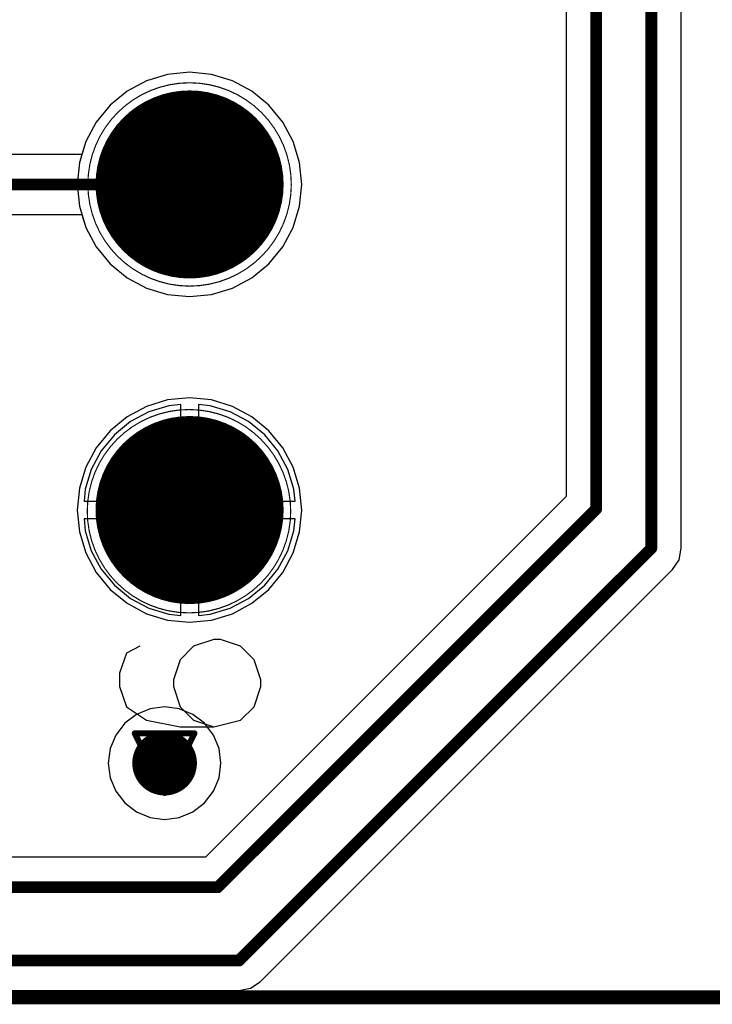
# Model space of a CAD drawing. Header units: millimetres. Extents: x 138 to 555, y 26 to 334.
# Tile 518 of 656: x 357 to 363, y 171 to 179. Entities that reach past the tile are written whole.
import ezdxf

# ---------------------------------------------------------------- set-up
doc = ezdxf.new("R2010")
doc.units = ezdxf.units.MM
for name, color, linetype in [('BottomLayer', 5, 'Continuous'), ('BottomSolder', 6, 'Continuous'), ('DrillDrawing', 1, 'Continuous'), ('Mechanical27', 56, 'Continuous'), ('MidLayer1', 16, 'Continuous'), ('MidLayer2', 76, 'Continuous'), ('MidLayer3', 90, 'Continuous'), ('MidLayer4', 156, 'Continuous'), ('MultiLayer', 9, 'Continuous'), ('PadHoleLayer', 156, 'Continuous'), ('TopLayer', 1, 'Continuous'), ('TopOverlay', 2, 'Continuous'), ('TopSolder', 216, 'Continuous'), ('ViaHoleLayer', 16, 'Continuous')]:
    doc.layers.add(name, color=color, linetype=linetype)

# ---------------------------------------------------------------- blocks, each defined once
blk = doc.blocks.new('CON_DB9_MALE_TYCO_3_1634580_2_520')
at = {"layer": 'BottomLayer', "const_width": 0.75}
for points in [[(-4.53, 6.23, 1), (-3.78, 6.23, 1)], [(-1.76, 6.23, 1), (-1.01, 6.23, 1)]]:
    blk.add_lwpolyline(points, format="xyb", close=True, dxfattribs=at)
at = {"layer": 'BottomSolder', "const_width": 0.8}
for points in [[(-4.555, 6.23, 1), (-3.755, 6.23, 1)], [(-1.785, 6.23, 1), (-0.985, 6.23, 1)]]:
    blk.add_lwpolyline(points, format="xyb", close=True, dxfattribs=at)
at = {"layer": 'Mechanical27'}
for p, q in [((-4.3322, 6.7022), (-4.4274, 6.5593)), ((-4.1893, 6.7498), (-4.3322, 6.7022)), ((-4.0941, 6.7498), (-4.1893, 6.7498)), ((-3.9513, 6.7022), (-4.0941, 6.7498)), ((-3.9037, 6.607), (-3.9513, 6.7022)), ((-1.7, 6.7248), (-1.0335, 6.7248)), ((-1.0335, 6.7248), (-1.5096, 5.725)), ((-4.4274, 6.5593), (-4.475, 6.3213)), ((-4.1893, 6.3689), (-4.3322, 6.3213)), ((-4.1417, 6.3689), (-4.1893, 6.3689)), ((-3.9989, 6.3213), (-4.1417, 6.3689)), ((-4.475, 6.3213), (-4.475, 6.0833)), ((-4.3322, 6.3213), (-4.4274, 6.2261)), ((-3.9037, 6.2261), (-3.9989, 6.3213)), ((-4.4274, 6.2261), (-4.475, 6.0833)), ((-3.8561, 6.0833), (-3.9037, 6.2261)), ((-4.475, 6.0833), (-4.4274, 5.8928)), ((-3.9037, 5.8928), (-3.8561, 6.0357)), ((-3.8561, 6.0357), (-3.8561, 6.0833)), ((-4.4274, 5.8928), (-4.3322, 5.7976)), ((-3.9989, 5.7976), (-3.9037, 5.8928)), ((-4.3322, 5.7976), (-4.1893, 5.75)), ((-4.1417, 5.75), (-3.9989, 5.7976)), ((-4.1893, 5.75), (-4.1417, 5.75))]:
    blk.add_line(p, q, dxfattribs=at)
at = {"layer": 'Mechanical27', "const_width": 0.01}
blk.add_lwpolyline([(-8.3, 10.55), (-8.3, -2.3)], dxfattribs=at)
at = {"layer": 'Mechanical27'}
for points, const_width in [([(-3.3, 6.235, 1), (-5.03, 6.235, 1)], 0.01), ([(-0.52, 6.23, 1), (-2.25, 6.23, 1)], 0.01), ([(-5.0325, 6.235, 1), (-5.0275, 6.235, 1)], 0.005), ([(-3.3025, 6.235, 1), (-3.2975, 6.235, 1)], 0.005), ([(-2.2525, 6.23, 1), (-2.2475, 6.23, 1)], 0.005), ([(-0.5225, 6.23, 1), (-0.5175, 6.23, 1)], 0.005)]:
    blk.add_lwpolyline(points, format="xyb", close=True, dxfattribs=dict(at, const_width=const_width))
at = {"layer": 'MidLayer1', "const_width": 0.75}
for points in [[(-4.53, 6.23, 1), (-3.78, 6.23, 1)], [(-1.76, 6.23, 1), (-1.01, 6.23, 1)]]:
    blk.add_lwpolyline(points, format="xyb", close=True, dxfattribs=at)
at = {"layer": 'MidLayer2', "const_width": 0.75}
for points in [[(-4.53, 6.23, 1), (-3.78, 6.23, 1)], [(-1.76, 6.23, 1), (-1.01, 6.23, 1)]]:
    blk.add_lwpolyline(points, format="xyb", close=True, dxfattribs=at)
at = {"layer": 'MidLayer3', "const_width": 0.75}
for points in [[(-4.53, 6.23, 1), (-3.78, 6.23, 1)], [(-1.76, 6.23, 1), (-1.01, 6.23, 1)]]:
    blk.add_lwpolyline(points, format="xyb", close=True, dxfattribs=at)
at = {"layer": 'MidLayer4', "const_width": 0.75}
for points in [[(-4.53, 6.23, 1), (-3.78, 6.23, 1)], [(-1.76, 6.23, 1), (-1.01, 6.23, 1)]]:
    blk.add_lwpolyline(points, format="xyb", close=True, dxfattribs=at)
at = {"layer": 'MultiLayer', "const_width": 0.75}
for points in [[(-4.53, 6.23, 1), (-3.78, 6.23, 1)], [(-1.76, 6.23, 1), (-1.01, 6.23, 1)]]:
    blk.add_lwpolyline(points, format="xyb", close=True, dxfattribs=at)
at = {"layer": 'PadHoleLayer', "const_width": 0.5}
for points in [[(-4.405, 6.23, 1), (-3.905, 6.23, 1)], [(-1.635, 6.23, 1), (-1.135, 6.23, 1)]]:
    blk.add_lwpolyline(points, format="xyb", close=True, dxfattribs=at)
at = {"layer": 'TopLayer', "const_width": 0.75}
for points in [[(-4.53, 6.23, 1), (-3.78, 6.23, 1)], [(-1.76, 6.23, 1), (-1.01, 6.23, 1)]]:
    blk.add_lwpolyline(points, format="xyb", close=True, dxfattribs=at)
at = {"layer": 'TopOverlay'}
for p, q in [((-5.6572, 6.8247), (-5.8286, 6.7676)), ((-5.543, 6.8247), (-5.6572, 6.8247)), ((-5.3716, 6.7676), (-5.543, 6.8247)), ((-5.8286, 6.7676), (-5.9429, 6.5962)), ((-5.3144, 6.6534), (-5.3716, 6.7676)), ((-5.9429, 6.5962), (-6, 6.3106)), ((-5.6572, 6.3677), (-5.8286, 6.3106)), ((-5.6001, 6.3677), (-5.6572, 6.3677)), ((-5.4287, 6.3106), (-5.6001, 6.3677)), ((-6, 6.3106), (-6, 6.0249)), ((-5.8286, 6.3106), (-5.9429, 6.1963)), ((-5.3144, 6.1963), (-5.4287, 6.3106)), ((-5.9429, 6.1963), (-6, 6.0249)), ((-5.2573, 6.0249), (-5.3144, 6.1963)), ((-6, 6.0249), (-5.9429, 5.7964)), ((-5.3144, 5.7964), (-5.2573, 5.9678)), ((-5.2573, 5.9678), (-5.2573, 6.0249)), ((-5.9429, 5.7964), (-5.8286, 5.6821)), ((-5.4287, 5.6821), (-5.3144, 5.7964)), ((-5.8286, 5.6821), (-5.6572, 5.625)), ((-5.6572, 5.625), (-5.6001, 5.625)), ((-5.6001, 5.625), (-5.4287, 5.6821))]:
    blk.add_line(p, q, dxfattribs=at)
at = {"layer": 'TopOverlay', "const_width": 0.12}
blk.add_lwpolyline([(-8.3, 10.6), (-8.3, -2.3)], dxfattribs=at)
at = {"layer": 'TopSolder', "const_width": 0.8}
for points in [[(-4.555, 6.23, 1), (-3.755, 6.23, 1)], [(-1.785, 6.23, 1), (-0.985, 6.23, 1)]]:
    blk.add_lwpolyline(points, format="xyb", close=True, dxfattribs=at)

msp = doc.modelspace()

# ---------------------------------------------------------------- linework, layer by layer
at = {"layer": 'BottomLayer'}
for p, q in [((358.3905, 178.927), (358.2042, 178.9086)), ((358.5767, 178.9086), (358.3905, 178.927)), ((358.0251, 178.8543), (357.8601, 178.7661)), ((358.2042, 178.9086), (358.0251, 178.8543)), ((358.7558, 178.8543), (358.5767, 178.9086)), ((358.9208, 178.7661), (358.7558, 178.8543)), ((357.8601, 178.7661), (357.7155, 178.6474)), ((359.0655, 178.6474), (358.9208, 178.7661)), ((357.7155, 178.6474), (357.5967, 178.5027)), ((359.1842, 178.5027), (359.0655, 178.6474)), ((357.5967, 178.5027), (357.5085, 178.3377)), ((359.2724, 178.3377), (359.1842, 178.5027)), ((357.5085, 178.3377), (357.4542, 178.1586)), ((359.3267, 178.1586), (359.2724, 178.3377)), ((357.4542, 178.1586), (357.4359, 177.9724)), ((359.345, 177.9724), (359.3267, 178.1586)), ((357.4359, 177.9724), (357.4542, 177.7862)), ((359.3267, 177.7862), (359.345, 177.9724)), ((357.4542, 177.7862), (357.5085, 177.6071)), ((359.2724, 177.6071), (359.3267, 177.7862)), ((357.5085, 177.6071), (357.5967, 177.442)), ((359.1842, 177.442), (359.2724, 177.6071)), ((357.5967, 177.442), (357.7155, 177.2974)), ((359.0655, 177.2974), (359.1842, 177.442)), ((357.7155, 177.2974), (357.8601, 177.1787)), ((358.9208, 177.1787), (359.0655, 177.2974)), ((357.8601, 177.1787), (358.0251, 177.0905)), ((358.7558, 177.0905), (358.9208, 177.1787)), ((358.0251, 177.0905), (358.2042, 177.0361)), ((358.5767, 177.0361), (358.7558, 177.0905)), ((358.2042, 177.0361), (358.3905, 177.0178)), ((358.3905, 177.0178), (358.5767, 177.0361)), ((358.214, 176.0894), (358.0444, 176.0379)), ((358.3155, 176.0994), (358.214, 176.0894)), ((358.3155, 175.2774), (358.3155, 176.0994)), ((358.5669, 176.0894), (358.4655, 176.0994)), ((358.4655, 176.0994), (358.4655, 175.2774)), ((358.7365, 176.0379), (358.5669, 176.0894)), ((358.0444, 176.0379), (357.888, 175.9543)), ((358.8929, 175.9543), (358.7365, 176.0379)), ((357.888, 175.9543), (357.751, 175.8419)), ((359.0299, 175.8419), (358.8929, 175.9543)), ((357.751, 175.8419), (357.6385, 175.7048)), ((359.1424, 175.7048), (359.0299, 175.8419)), ((357.6385, 175.7048), (357.5549, 175.5485)), ((359.226, 175.5485), (359.1424, 175.7048)), ((357.5549, 175.5485), (357.5035, 175.3788)), ((359.2774, 175.3788), (359.226, 175.5485)), ((357.5035, 175.3788), (357.4935, 175.2774)), ((359.2874, 175.2774), (359.2774, 175.3788)), ((357.4935, 175.2774), (358.3155, 175.2774)), ((358.4655, 175.2774), (359.2874, 175.2774)), ((358.3155, 175.1274), (357.4935, 175.1274)), ((357.4935, 175.1274), (357.5035, 175.026)), ((358.3155, 174.3054), (358.3155, 175.1274)), ((359.2874, 175.1274), (358.4655, 175.1274)), ((358.4655, 175.1274), (358.4655, 174.3054)), ((359.2774, 175.026), (359.2874, 175.1274)), ((357.5035, 175.026), (357.5549, 174.8563)), ((359.226, 174.8563), (359.2774, 175.026)), ((357.5549, 174.8563), (357.6385, 174.7)), ((359.1424, 174.7), (359.226, 174.8563)), ((357.6385, 174.7), (357.751, 174.5629)), ((359.0299, 174.5629), (359.1424, 174.7)), ((357.751, 174.5629), (357.888, 174.4504)), ((358.8929, 174.4504), (359.0299, 174.5629)), ((357.888, 174.4504), (358.0444, 174.3669)), ((358.7365, 174.3669), (358.8929, 174.4504)), ((358.0444, 174.3669), (358.214, 174.3154)), ((358.5669, 174.3154), (358.7365, 174.3669)), ((358.214, 174.3154), (358.3155, 174.3054)), ((358.4655, 174.3054), (358.5669, 174.3154))]:
    msp.add_line(p, q, dxfattribs=at)
at = {"layer": 'BottomLayer', "const_width": 0.275}
msp.add_lwpolyline([(358.0406, 173.049, 1), (358.3156, 173.049, 1)], format="xyb", close=True, dxfattribs=at)
at = {"layer": 'DrillDrawing', "const_width": 0.0508}
for points in [[(358.1365, 178.2264), (358.6445, 178.2264)], [(358.1365, 178.2264), (358.3905, 177.7184)], [(358.3905, 177.7184), (358.6445, 178.2264)], [(358.1365, 175.4564), (358.6445, 175.4564)], [(358.1365, 175.4564), (358.3905, 174.9484)], [(358.3905, 174.9484), (358.6445, 175.4564)], [(357.9241, 173.303), (358.4321, 173.303)], [(357.9241, 173.303), (358.1781, 172.795)], [(358.1781, 172.795), (358.4321, 173.303)], [(358.0257, 173.2014), (358.3305, 173.2014)], [(358.0257, 173.2014), (358.1781, 172.8966)], [(358.1781, 172.8966), (358.3305, 173.2014)]]:
    msp.add_lwpolyline(points, dxfattribs=at)
at = {"layer": 'DrillDrawing', "const_width": 0.0254}
for points in [[(358.1238, 178.2264, 1), (358.1492, 178.2264, 1)], [(358.1238, 178.2264, 1), (358.1492, 178.2264, 1)], [(358.6318, 178.2264, 1), (358.6572, 178.2264, 1)], [(358.6318, 178.2264, 1), (358.6572, 178.2264, 1)], [(358.3778, 177.7184, 1), (358.4032, 177.7184, 1)], [(358.3778, 177.7184, 1), (358.4032, 177.7184, 1)], [(358.1238, 175.4564, 1), (358.1492, 175.4564, 1)], [(358.1238, 175.4564, 1), (358.1492, 175.4564, 1)], [(358.6318, 175.4564, 1), (358.6572, 175.4564, 1)], [(358.6318, 175.4564, 1), (358.6572, 175.4564, 1)], [(358.3778, 174.9484, 1), (358.4032, 174.9484, 1)], [(358.3778, 174.9484, 1), (358.4032, 174.9484, 1)], [(357.9114, 173.303, 1), (357.9368, 173.303, 1)], [(357.9114, 173.303, 1), (357.9368, 173.303, 1)], [(358.4194, 173.303, 1), (358.4448, 173.303, 1)], [(358.4194, 173.303, 1), (358.4448, 173.303, 1)], [(358.013, 173.2014, 1), (358.0384, 173.2014, 1)], [(358.013, 173.2014, 1), (358.0384, 173.2014, 1)], [(358.3178, 173.2014, 1), (358.3432, 173.2014, 1)], [(358.3178, 173.2014, 1), (358.3432, 173.2014, 1)], [(358.1654, 172.8966, 1), (358.1908, 172.8966, 1)], [(358.1654, 172.8966, 1), (358.1908, 172.8966, 1)], [(358.1654, 172.795, 1), (358.1908, 172.795, 1)], [(358.1654, 172.795, 1), (358.1908, 172.795, 1)]]:
    msp.add_lwpolyline(points, format="xyb", close=True, dxfattribs=at)
at = {"layer": 'MidLayer1'}
for p, q in [((358.3905, 178.927), (358.2042, 178.9086)), ((358.5767, 178.9086), (358.3905, 178.927)), ((358.0251, 178.8543), (357.8601, 178.7661)), ((358.2042, 178.9086), (358.0251, 178.8543)), ((358.7558, 178.8543), (358.5767, 178.9086)), ((358.9208, 178.7661), (358.7558, 178.8543)), ((357.8601, 178.7661), (357.7155, 178.6474)), ((359.0655, 178.6474), (358.9208, 178.7661)), ((357.7155, 178.6474), (357.5967, 178.5027)), ((359.1842, 178.5027), (359.0655, 178.6474)), ((357.5967, 178.5027), (357.5085, 178.3377)), ((359.2724, 178.3377), (359.1842, 178.5027)), ((357.5085, 178.3377), (357.4542, 178.1586)), ((359.3267, 178.1586), (359.2724, 178.3377)), ((357.4542, 178.1586), (357.4359, 177.9724)), ((359.345, 177.9724), (359.3267, 178.1586)), ((357.4359, 177.9724), (357.4542, 177.7862)), ((359.3267, 177.7862), (359.345, 177.9724)), ((357.4542, 177.7862), (357.5085, 177.6071)), ((359.2724, 177.6071), (359.3267, 177.7862)), ((357.5085, 177.6071), (357.5967, 177.442)), ((359.1842, 177.442), (359.2724, 177.6071)), ((357.5967, 177.442), (357.7155, 177.2974)), ((359.0655, 177.2974), (359.1842, 177.442)), ((357.7155, 177.2974), (357.8601, 177.1787)), ((358.9208, 177.1787), (359.0655, 177.2974)), ((357.8601, 177.1787), (358.0251, 177.0905)), ((358.7558, 177.0905), (358.9208, 177.1787)), ((358.0251, 177.0905), (358.2042, 177.0361)), ((358.5767, 177.0361), (358.7558, 177.0905)), ((358.2042, 177.0361), (358.3905, 177.0178)), ((358.3905, 177.0178), (358.5767, 177.0361)), ((358.0251, 176.0843), (357.8601, 175.9961)), ((358.2042, 176.1386), (358.0251, 176.0843)), ((358.3905, 176.157), (358.2042, 176.1386)), ((358.5767, 176.1386), (358.3905, 176.157)), ((358.7558, 176.0843), (358.5767, 176.1386)), ((358.9208, 175.9961), (358.7558, 176.0843)), ((357.8601, 175.9961), (357.7155, 175.8774)), ((359.0655, 175.8774), (358.9208, 175.9961)), ((357.7155, 175.8774), (357.5967, 175.7327)), ((359.1842, 175.7327), (359.0655, 175.8774)), ((357.5967, 175.7327), (357.5085, 175.5677)), ((359.2724, 175.5677), (359.1842, 175.7327)), ((357.5085, 175.5677), (357.4542, 175.3886)), ((359.3267, 175.3886), (359.2724, 175.5677)), ((357.4542, 175.3886), (357.4359, 175.2024)), ((359.345, 175.2024), (359.3267, 175.3886)), ((357.4359, 175.2024), (357.4542, 175.0162)), ((359.3267, 175.0162), (359.345, 175.2024)), ((357.4542, 175.0162), (357.5085, 174.8371)), ((359.2724, 174.8371), (359.3267, 175.0162)), ((357.5085, 174.8371), (357.5967, 174.672)), ((359.1842, 174.672), (359.2724, 174.8371)), ((357.5967, 174.672), (357.7155, 174.5274)), ((359.0655, 174.5274), (359.1842, 174.672)), ((357.7155, 174.5274), (357.8601, 174.4087)), ((358.9208, 174.4087), (359.0655, 174.5274)), ((357.8601, 174.4087), (358.0251, 174.3205)), ((358.7558, 174.3205), (358.9208, 174.4087)), ((358.0251, 174.3205), (358.2042, 174.2661)), ((358.5767, 174.2661), (358.7558, 174.3205)), ((358.2042, 174.2661), (358.3905, 174.2478)), ((358.3905, 174.2478), (358.5767, 174.2661)), ((358.0541, 173.5118), (357.9386, 173.4639)), ((358.1781, 173.5281), (358.0541, 173.5118)), ((358.3021, 173.5118), (358.1781, 173.5281)), ((358.4177, 173.4639), (358.3021, 173.5118)), ((357.9386, 173.4639), (357.8394, 173.3878)), ((358.5169, 173.3878), (358.4177, 173.4639)), ((357.8394, 173.3878), (357.7632, 173.2885)), ((358.593, 173.2885), (358.5169, 173.3878)), ((357.7632, 173.2885), (357.7154, 173.173)), ((358.6409, 173.173), (358.593, 173.2885)), ((357.7154, 173.173), (357.699, 173.049)), ((358.6572, 173.049), (358.6409, 173.173)), ((357.699, 173.049), (357.7154, 172.925)), ((358.6409, 172.925), (358.6572, 173.049)), ((357.7154, 172.925), (357.7632, 172.8094)), ((358.593, 172.8094), (358.6409, 172.925)), ((357.7632, 172.8094), (357.8394, 172.7102)), ((358.5169, 172.7102), (358.593, 172.8094)), ((357.8394, 172.7102), (357.9386, 172.6341)), ((358.4177, 172.6341), (358.5169, 172.7102)), ((357.9386, 172.6341), (358.0541, 172.5862)), ((358.0541, 172.5862), (358.1781, 172.5699)), ((358.1781, 172.5699), (358.3021, 172.5862)), ((358.3021, 172.5862), (358.4177, 172.6341))]:
    msp.add_line(p, q, dxfattribs=at)
at = {"layer": 'MidLayer1', "const_width": 0.275}
msp.add_lwpolyline([(358.0406, 173.049, 1), (358.3156, 173.049, 1)], format="xyb", close=True, dxfattribs=at)
at = {"layer": 'MidLayer2'}
for p, q in [((358.3905, 178.927), (358.2042, 178.9086)), ((358.5767, 178.9086), (358.3905, 178.927)), ((358.0251, 178.8543), (357.8601, 178.7661)), ((358.2042, 178.9086), (358.0251, 178.8543)), ((358.7558, 178.8543), (358.5767, 178.9086)), ((358.9208, 178.7661), (358.7558, 178.8543)), ((357.8601, 178.7661), (357.7155, 178.6474)), ((359.0655, 178.6474), (358.9208, 178.7661)), ((357.7155, 178.6474), (357.5967, 178.5027)), ((359.1842, 178.5027), (359.0655, 178.6474)), ((357.5967, 178.5027), (357.5085, 178.3377)), ((359.2724, 178.3377), (359.1842, 178.5027)), ((357.5085, 178.3377), (357.4542, 178.1586)), ((359.3267, 178.1586), (359.2724, 178.3377)), ((357.4542, 178.1586), (357.4359, 177.9724)), ((359.345, 177.9724), (359.3267, 178.1586)), ((357.4359, 177.9724), (357.4542, 177.7862)), ((359.3267, 177.7862), (359.345, 177.9724)), ((357.4542, 177.7862), (357.5085, 177.6071)), ((359.2724, 177.6071), (359.3267, 177.7862)), ((357.5085, 177.6071), (357.5967, 177.442)), ((359.1842, 177.442), (359.2724, 177.6071)), ((357.5967, 177.442), (357.7155, 177.2974)), ((359.0655, 177.2974), (359.1842, 177.442)), ((357.7155, 177.2974), (357.8601, 177.1787)), ((358.9208, 177.1787), (359.0655, 177.2974)), ((357.8601, 177.1787), (358.0251, 177.0905)), ((358.7558, 177.0905), (358.9208, 177.1787)), ((358.0251, 177.0905), (358.2042, 177.0361)), ((358.5767, 177.0361), (358.7558, 177.0905)), ((358.2042, 177.0361), (358.3905, 177.0178)), ((358.3905, 177.0178), (358.5767, 177.0361)), ((358.214, 176.0894), (358.0444, 176.0379)), ((358.3155, 176.0994), (358.214, 176.0894)), ((358.3155, 175.2774), (358.3155, 176.0994)), ((358.5669, 176.0894), (358.4655, 176.0994)), ((358.4655, 176.0994), (358.4655, 175.2774)), ((358.7365, 176.0379), (358.5669, 176.0894)), ((358.0444, 176.0379), (357.888, 175.9543)), ((358.8929, 175.9543), (358.7365, 176.0379)), ((357.888, 175.9543), (357.751, 175.8419)), ((359.0299, 175.8419), (358.8929, 175.9543)), ((357.751, 175.8419), (357.6385, 175.7048)), ((359.1424, 175.7048), (359.0299, 175.8419)), ((357.6385, 175.7048), (357.5549, 175.5485)), ((359.226, 175.5485), (359.1424, 175.7048)), ((357.5549, 175.5485), (357.5035, 175.3788)), ((359.2774, 175.3788), (359.226, 175.5485)), ((357.5035, 175.3788), (357.4935, 175.2774)), ((359.2874, 175.2774), (359.2774, 175.3788)), ((357.4935, 175.2774), (358.3155, 175.2774)), ((358.4655, 175.2774), (359.2874, 175.2774)), ((358.3155, 175.1274), (357.4935, 175.1274)), ((357.4935, 175.1274), (357.5035, 175.026)), ((358.3155, 174.3054), (358.3155, 175.1274)), ((359.2874, 175.1274), (358.4655, 175.1274)), ((358.4655, 175.1274), (358.4655, 174.3054)), ((359.2774, 175.026), (359.2874, 175.1274)), ((357.5035, 175.026), (357.5549, 174.8563)), ((359.226, 174.8563), (359.2774, 175.026)), ((357.5549, 174.8563), (357.6385, 174.7)), ((359.1424, 174.7), (359.226, 174.8563)), ((357.6385, 174.7), (357.751, 174.5629)), ((359.0299, 174.5629), (359.1424, 174.7)), ((357.751, 174.5629), (357.888, 174.4504)), ((358.8929, 174.4504), (359.0299, 174.5629)), ((357.888, 174.4504), (358.0444, 174.3669)), ((358.7365, 174.3669), (358.8929, 174.4504)), ((358.0444, 174.3669), (358.214, 174.3154)), ((358.5669, 174.3154), (358.7365, 174.3669)), ((358.214, 174.3154), (358.3155, 174.3054)), ((358.4655, 174.3054), (358.5669, 174.3154))]:
    msp.add_line(p, q, dxfattribs=at)
at = {"layer": 'MidLayer2', "const_width": 0.275}
msp.add_lwpolyline([(358.0406, 173.049, 1), (358.3156, 173.049, 1)], format="xyb", close=True, dxfattribs=at)
at = {"layer": 'MidLayer3'}
for p, q in [((358.3905, 178.927), (358.2042, 178.9086)), ((358.5767, 178.9086), (358.3905, 178.927)), ((358.0251, 178.8543), (357.8601, 178.7661)), ((358.2042, 178.9086), (358.0251, 178.8543)), ((358.7558, 178.8543), (358.5767, 178.9086)), ((358.9208, 178.7661), (358.7558, 178.8543)), ((357.8601, 178.7661), (357.7155, 178.6474)), ((359.0655, 178.6474), (358.9208, 178.7661)), ((357.7155, 178.6474), (357.5967, 178.5027)), ((359.1842, 178.5027), (359.0655, 178.6474)), ((357.5967, 178.5027), (357.5085, 178.3377)), ((359.2724, 178.3377), (359.1842, 178.5027)), ((357.5085, 178.3377), (357.4542, 178.1586)), ((359.3267, 178.1586), (359.2724, 178.3377)), ((357.4542, 178.1586), (357.4359, 177.9724)), ((359.345, 177.9724), (359.3267, 178.1586)), ((357.4359, 177.9724), (357.4542, 177.7862)), ((359.3267, 177.7862), (359.345, 177.9724)), ((357.4542, 177.7862), (357.5085, 177.6071)), ((359.2724, 177.6071), (359.3267, 177.7862)), ((357.5085, 177.6071), (357.5967, 177.442)), ((359.1842, 177.442), (359.2724, 177.6071)), ((357.5967, 177.442), (357.7155, 177.2974)), ((359.0655, 177.2974), (359.1842, 177.442)), ((357.7155, 177.2974), (357.8601, 177.1787)), ((358.9208, 177.1787), (359.0655, 177.2974)), ((357.8601, 177.1787), (358.0251, 177.0905)), ((358.7558, 177.0905), (358.9208, 177.1787)), ((358.0251, 177.0905), (358.2042, 177.0361)), ((358.5767, 177.0361), (358.7558, 177.0905)), ((358.2042, 177.0361), (358.3905, 177.0178)), ((358.3905, 177.0178), (358.5767, 177.0361)), ((358.214, 176.0894), (358.0444, 176.0379)), ((358.3155, 176.0994), (358.214, 176.0894)), ((358.3155, 175.2774), (358.3155, 176.0994)), ((358.5669, 176.0894), (358.4655, 176.0994)), ((358.4655, 176.0994), (358.4655, 175.2774)), ((358.7365, 176.0379), (358.5669, 176.0894)), ((358.0444, 176.0379), (357.888, 175.9543)), ((358.8929, 175.9543), (358.7365, 176.0379)), ((357.888, 175.9543), (357.751, 175.8419)), ((359.0299, 175.8419), (358.8929, 175.9543)), ((357.751, 175.8419), (357.6385, 175.7048)), ((359.1424, 175.7048), (359.0299, 175.8419)), ((357.6385, 175.7048), (357.5549, 175.5485)), ((359.226, 175.5485), (359.1424, 175.7048)), ((357.5549, 175.5485), (357.5035, 175.3788)), ((359.2774, 175.3788), (359.226, 175.5485)), ((357.5035, 175.3788), (357.4935, 175.2774)), ((359.2874, 175.2774), (359.2774, 175.3788)), ((357.4935, 175.2774), (358.3155, 175.2774)), ((358.4655, 175.2774), (359.2874, 175.2774)), ((358.3155, 175.1274), (357.4935, 175.1274)), ((357.4935, 175.1274), (357.5035, 175.026)), ((358.3155, 174.3054), (358.3155, 175.1274)), ((359.2874, 175.1274), (358.4655, 175.1274)), ((358.4655, 175.1274), (358.4655, 174.3054)), ((359.2774, 175.026), (359.2874, 175.1274)), ((357.5035, 175.026), (357.5549, 174.8563)), ((359.226, 174.8563), (359.2774, 175.026)), ((357.5549, 174.8563), (357.6385, 174.7)), ((359.1424, 174.7), (359.226, 174.8563)), ((357.6385, 174.7), (357.751, 174.5629)), ((359.0299, 174.5629), (359.1424, 174.7)), ((357.751, 174.5629), (357.888, 174.4504)), ((358.8929, 174.4504), (359.0299, 174.5629)), ((357.888, 174.4504), (358.0444, 174.3669)), ((358.7365, 174.3669), (358.8929, 174.4504)), ((358.0444, 174.3669), (358.214, 174.3154)), ((358.5669, 174.3154), (358.7365, 174.3669)), ((358.214, 174.3154), (358.3155, 174.3054)), ((358.4655, 174.3054), (358.5669, 174.3154))]:
    msp.add_line(p, q, dxfattribs=at)
at = {"layer": 'MidLayer3', "const_width": 0.275}
msp.add_lwpolyline([(358.0406, 173.049, 1), (358.3156, 173.049, 1)], format="xyb", close=True, dxfattribs=at)
at = {"layer": 'MidLayer4'}
for p, q in [((358.3905, 178.927), (358.2042, 178.9086)), ((358.5767, 178.9086), (358.3905, 178.927)), ((358.0251, 178.8543), (357.8601, 178.7661)), ((358.2042, 178.9086), (358.0251, 178.8543)), ((358.7558, 178.8543), (358.5767, 178.9086)), ((358.9208, 178.7661), (358.7558, 178.8543)), ((357.8601, 178.7661), (357.7155, 178.6474)), ((359.0655, 178.6474), (358.9208, 178.7661)), ((357.7155, 178.6474), (357.5967, 178.5027)), ((359.1842, 178.5027), (359.0655, 178.6474)), ((357.5967, 178.5027), (357.5085, 178.3377)), ((359.2724, 178.3377), (359.1842, 178.5027)), ((357.5085, 178.3377), (357.4542, 178.1586)), ((359.3267, 178.1586), (359.2724, 178.3377)), ((357.4542, 178.1586), (357.4359, 177.9724)), ((359.345, 177.9724), (359.3267, 178.1586)), ((357.4359, 177.9724), (357.4542, 177.7862)), ((359.3267, 177.7862), (359.345, 177.9724)), ((357.4542, 177.7862), (357.5085, 177.6071)), ((359.2724, 177.6071), (359.3267, 177.7862)), ((357.5085, 177.6071), (357.5967, 177.442)), ((359.1842, 177.442), (359.2724, 177.6071)), ((357.5967, 177.442), (357.7155, 177.2974)), ((359.0655, 177.2974), (359.1842, 177.442)), ((357.7155, 177.2974), (357.8601, 177.1787)), ((358.9208, 177.1787), (359.0655, 177.2974)), ((357.8601, 177.1787), (358.0251, 177.0905)), ((358.7558, 177.0905), (358.9208, 177.1787)), ((358.0251, 177.0905), (358.2042, 177.0361)), ((358.5767, 177.0361), (358.7558, 177.0905)), ((358.2042, 177.0361), (358.3905, 177.0178)), ((358.3905, 177.0178), (358.5767, 177.0361)), ((358.0251, 176.0843), (357.8601, 175.9961)), ((358.2042, 176.1386), (358.0251, 176.0843)), ((358.3905, 176.157), (358.2042, 176.1386)), ((358.5767, 176.1386), (358.3905, 176.157)), ((358.7558, 176.0843), (358.5767, 176.1386)), ((358.9208, 175.9961), (358.7558, 176.0843)), ((357.8601, 175.9961), (357.7155, 175.8774)), ((359.0655, 175.8774), (358.9208, 175.9961)), ((357.7155, 175.8774), (357.5967, 175.7327)), ((359.1842, 175.7327), (359.0655, 175.8774)), ((357.5967, 175.7327), (357.5085, 175.5677)), ((359.2724, 175.5677), (359.1842, 175.7327)), ((357.5085, 175.5677), (357.4542, 175.3886)), ((359.3267, 175.3886), (359.2724, 175.5677)), ((357.4542, 175.3886), (357.4359, 175.2024)), ((359.345, 175.2024), (359.3267, 175.3886)), ((357.4359, 175.2024), (357.4542, 175.0162)), ((359.3267, 175.0162), (359.345, 175.2024)), ((357.4542, 175.0162), (357.5085, 174.8371)), ((359.2724, 174.8371), (359.3267, 175.0162)), ((357.5085, 174.8371), (357.5967, 174.672)), ((359.1842, 174.672), (359.2724, 174.8371)), ((357.5967, 174.672), (357.7155, 174.5274)), ((359.0655, 174.5274), (359.1842, 174.672)), ((357.7155, 174.5274), (357.8601, 174.4087)), ((358.9208, 174.4087), (359.0655, 174.5274)), ((357.8601, 174.4087), (358.0251, 174.3205)), ((358.7558, 174.3205), (358.9208, 174.4087)), ((358.0251, 174.3205), (358.2042, 174.2661)), ((358.5767, 174.2661), (358.7558, 174.3205)), ((358.2042, 174.2661), (358.3905, 174.2478)), ((358.3905, 174.2478), (358.5767, 174.2661)), ((358.0541, 173.5118), (357.9386, 173.4639)), ((358.1781, 173.5281), (358.0541, 173.5118)), ((358.3021, 173.5118), (358.1781, 173.5281)), ((358.4177, 173.4639), (358.3021, 173.5118)), ((357.9386, 173.4639), (357.8394, 173.3878)), ((358.5169, 173.3878), (358.4177, 173.4639)), ((357.8394, 173.3878), (357.7632, 173.2885)), ((358.593, 173.2885), (358.5169, 173.3878)), ((357.7632, 173.2885), (357.7154, 173.173)), ((358.6409, 173.173), (358.593, 173.2885)), ((357.7154, 173.173), (357.699, 173.049)), ((358.6572, 173.049), (358.6409, 173.173)), ((357.699, 173.049), (357.7154, 172.925)), ((358.6409, 172.925), (358.6572, 173.049)), ((357.7154, 172.925), (357.7632, 172.8094)), ((358.593, 172.8094), (358.6409, 172.925)), ((357.7632, 172.8094), (357.8394, 172.7102)), ((358.5169, 172.7102), (358.593, 172.8094)), ((357.8394, 172.7102), (357.9386, 172.6341)), ((358.4177, 172.6341), (358.5169, 172.7102)), ((357.9386, 172.6341), (358.0541, 172.5862)), ((358.0541, 172.5862), (358.1781, 172.5699)), ((358.1781, 172.5699), (358.3021, 172.5862)), ((358.3021, 172.5862), (358.4177, 172.6341))]:
    msp.add_line(p, q, dxfattribs=at)
at = {"layer": 'MidLayer4', "const_width": 0.275}
msp.add_lwpolyline([(358.0406, 173.049, 1), (358.3156, 173.049, 1)], format="xyb", close=True, dxfattribs=at)
at = {"layer": 'MultiLayer', "const_width": 0.275}
msp.add_lwpolyline([(358.0406, 173.049, 1), (358.3156, 173.049, 1)], format="xyb", close=True, dxfattribs=at)
at = {"layer": 'TopLayer'}
for p, q in [((361.5936, 203.67), (361.5936, 175.3172)), ((362.5723, 174.8768), (362.5723, 202.5843)), ((358.3905, 178.927), (358.2042, 178.9086)), ((358.5767, 178.9086), (358.3905, 178.927)), ((358.0251, 178.8543), (357.8601, 178.7661)), ((358.2042, 178.9086), (358.0251, 178.8543)), ((358.7558, 178.8543), (358.5767, 178.9086)), ((358.9208, 178.7661), (358.7558, 178.8543)), ((357.8601, 178.7661), (357.7155, 178.6474)), ((359.0655, 178.6474), (358.9208, 178.7661)), ((357.7155, 178.6474), (357.5967, 178.5027)), ((359.1842, 178.5027), (359.0655, 178.6474)), ((357.5967, 178.5027), (357.5085, 178.3377)), ((359.2724, 178.3377), (359.1842, 178.5027)), ((357.5085, 178.3377), (357.475, 178.2273)), ((359.3267, 178.1586), (359.2724, 178.3377)), ((357.475, 178.2273), (354.5076, 178.2273)), ((359.345, 177.9724), (359.3267, 178.1586)), ((359.3267, 177.7862), (359.345, 177.9724)), ((359.2724, 177.6071), (359.3267, 177.7862)), ((356.066, 177.7175), (357.475, 177.7175)), ((357.475, 177.7175), (357.5085, 177.6071)), ((357.5085, 177.6071), (357.5967, 177.442)), ((359.1842, 177.442), (359.2724, 177.6071)), ((357.5967, 177.442), (357.7155, 177.2974)), ((359.0655, 177.2974), (359.1842, 177.442)), ((357.7155, 177.2974), (357.8601, 177.1787)), ((358.9208, 177.1787), (359.0655, 177.2974)), ((357.8601, 177.1787), (358.0251, 177.0905)), ((358.7558, 177.0905), (358.9208, 177.1787)), ((358.0251, 177.0905), (358.2042, 177.0361)), ((358.5767, 177.0361), (358.7558, 177.0905)), ((358.2042, 177.0361), (358.3905, 177.0178)), ((358.3905, 177.0178), (358.5767, 177.0361)), ((358.214, 176.0894), (358.0444, 176.0379)), ((358.3155, 176.0994), (358.214, 176.0894)), ((358.3155, 175.2774), (358.3155, 176.0994)), ((358.5669, 176.0894), (358.4655, 176.0994)), ((358.4655, 176.0994), (358.4655, 175.2774)), ((358.7365, 176.0379), (358.5669, 176.0894)), ((358.0444, 176.0379), (357.888, 175.9543)), ((358.8929, 175.9543), (358.7365, 176.0379)), ((357.888, 175.9543), (357.751, 175.8419)), ((359.0299, 175.8419), (358.8929, 175.9543)), ((357.751, 175.8419), (357.6385, 175.7048)), ((359.1424, 175.7048), (359.0299, 175.8419)), ((357.6385, 175.7048), (357.5549, 175.5485)), ((359.226, 175.5485), (359.1424, 175.7048)), ((357.5549, 175.5485), (357.5035, 175.3788)), ((359.2774, 175.3788), (359.226, 175.5485)), ((357.5035, 175.3788), (357.4935, 175.2774)), ((359.2874, 175.2774), (359.2774, 175.3788)), ((357.4935, 175.2774), (358.3155, 175.2774)), ((358.4655, 175.2774), (359.2874, 175.2774)), ((361.5936, 175.3172), (358.5248, 172.2484)), ((358.3155, 175.1274), (357.4935, 175.1274)), ((357.4935, 175.1274), (357.5035, 175.026)), ((358.3155, 174.3054), (358.3155, 175.1274)), ((359.2874, 175.1274), (358.4655, 175.1274)), ((358.4655, 175.1274), (358.4655, 174.3054)), ((359.2774, 175.026), (359.2874, 175.1274)), ((357.5035, 175.026), (357.5549, 174.8563)), ((359.226, 174.8563), (359.2774, 175.026)), ((357.5549, 174.8563), (357.6385, 174.7)), ((359.1424, 174.7), (359.226, 174.8563)), ((362.5529, 174.7793), (362.5723, 174.8768)), ((362.4977, 174.6966), (362.5529, 174.7793)), ((357.6385, 174.7), (357.751, 174.5629)), ((358.9903, 171.1892), (362.4977, 174.6966)), ((359.0299, 174.5629), (359.1424, 174.7)), ((357.751, 174.5629), (357.888, 174.4504)), ((358.8929, 174.4504), (359.0299, 174.5629)), ((357.888, 174.4504), (358.0444, 174.3669)), ((358.7365, 174.3669), (358.8929, 174.4504)), ((358.0444, 174.3669), (358.214, 174.3154)), ((358.5669, 174.3154), (358.7365, 174.3669)), ((358.214, 174.3154), (358.3155, 174.3054)), ((358.4655, 174.3054), (358.5669, 174.3154)), ((358.5248, 172.2484), (343.2866, 172.2484)), ((358.9076, 171.1339), (358.9903, 171.1892)), ((332.4214, 171.1145), (358.8101, 171.1145)), ((358.8101, 171.1145), (358.9076, 171.1339))]:
    msp.add_line(p, q, dxfattribs=at)
at = {"layer": 'TopLayer', "const_width": 0.1}
for points in [[(361.8485, 175.2116), (361.8485, 204.1046)], [(362.3174, 174.8768), (362.3174, 203.019)], [(354.402, 177.9724), (358.3905, 177.9724)], [(358.6304, 171.9935), (361.8485, 175.2116)], [(358.8101, 171.3694), (362.3174, 174.8768)], [(331.2187, 171.9935), (358.6304, 171.9935)], [(331.9868, 171.3694), (358.8101, 171.3694)]]:
    msp.add_lwpolyline(points, dxfattribs=at)
at = {"layer": 'TopLayer'}
for points, const_width in [([(358.3655, 177.9724, 1), (358.4155, 177.9724, 1)], 0.05), ([(361.8235, 175.2116, 1), (361.8735, 175.2116, 1)], 0.05), ([(361.8235, 175.2116, 1), (361.8735, 175.2116, 1)], 0.05), ([(362.2924, 174.8768, 1), (362.3424, 174.8768, 1)], 0.05), ([(362.2924, 174.8768, 1), (362.3424, 174.8768, 1)], 0.05), ([(358.0406, 173.049, 1), (358.3156, 173.049, 1)], 0.275), ([(358.6054, 171.9935, 1), (358.6554, 171.9935, 1)], 0.05), ([(358.6054, 171.9935, 1), (358.6554, 171.9935, 1)], 0.05), ([(358.7851, 171.3694, 1), (358.8351, 171.3694, 1)], 0.05), ([(358.7851, 171.3694, 1), (358.8351, 171.3694, 1)], 0.05)]:
    msp.add_lwpolyline(points, format="xyb", close=True, dxfattribs=dict(at, const_width=const_width))
at = {"layer": 'ViaHoleLayer', "const_width": 0.15}
msp.add_lwpolyline([(358.1031, 173.049, 1), (358.2531, 173.049, 1)], format="xyb", close=True, dxfattribs=at)

# ---------------------------------------------------------------- block references
at = {"rotation": 90}
msp.add_blockref('CON_DB9_MALE_TYCO_3_1634580_2_520', (364.6205, 179.3574), dxfattribs=at)

doc.saveas('drawing.dxf')
